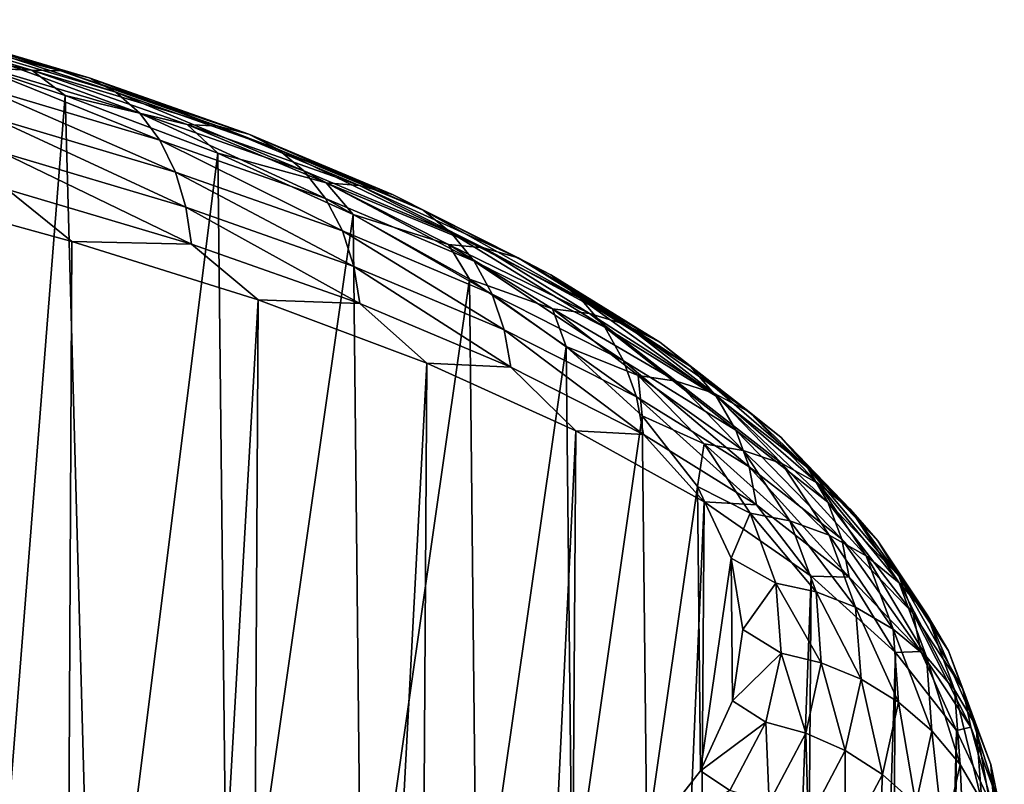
# Model space of a CAD drawing. Header units: millimetres. Extents: x -24 to 24, y 0 to 188.
# Tile 460 of 460: x 15.88 to 24.26, y 172.08 to 178.59. Entities that reach past the tile are written whole.
import ezdxf

# ---------------------------------------------------------------- set-up
doc = ezdxf.new("R2010")
doc.units = ezdxf.units.MM
doc.header["$LTSCALE"] = 58.620611
for name, color, linetype in [('166', 7, 'CONTINUOUS'), ('169', 7, 'CONTINUOUS'), ('179', 7, 'CONTINUOUS')]:
    doc.layers.add(name, color=color, linetype=linetype)

msp = doc.modelspace()

# ---------------------------------------------------------------- linework, layer by layer
at = {"layer": '166', "color": 7, "linetype": 'CONTINUOUS'}
for points in [[(16.2718, 177.945, 236.3562), (15.523, 168.4968, 206.3492), (15.5694, 178.1764, 237.0514), (16.2718, 177.945, 236.3562)], [(16.5137, 169.0194, 208.0614), (15.523, 168.4968, 206.3492), (16.2718, 177.945, 236.3562), (16.5137, 169.0194, 208.0614)], [(17.571, 177.4548, 234.8777), (16.5137, 169.0194, 208.0614), (16.2718, 177.945, 236.3562), (17.571, 177.4548, 234.8777)], [(17.6572, 169.5058, 209.6719), (16.5137, 169.0194, 208.0614), (17.571, 177.4548, 234.8777), (17.6572, 169.5058, 209.6719)], [(18.7208, 176.9319, 233.2916), (17.6572, 169.5058, 209.6719), (17.571, 177.4548, 234.8777), (18.7208, 176.9319, 233.2916)], [(18.7961, 169.9896, 211.2783), (17.6572, 169.5058, 209.6719), (18.7208, 176.9319, 233.2916), (18.7961, 169.9896, 211.2783)], [(19.7114, 176.3814, 231.6116), (18.7961, 169.9896, 211.2783), (18.7208, 176.9319, 233.2916), (19.7114, 176.3814, 231.6116)], [(19.775, 170.5043, 212.976), (18.7961, 169.9896, 211.2783), (19.7114, 176.3814, 231.6116), (19.775, 170.5043, 212.976)], [(20.5345, 175.8084, 229.8517), (19.775, 170.5043, 212.976), (19.7114, 176.3814, 231.6116), (20.5345, 175.8084, 229.8517)], [(20.5861, 171.0462, 214.7514), (19.775, 170.5043, 212.976), (20.5345, 175.8084, 229.8517), (20.5861, 171.0462, 214.7514)], [(21.1834, 175.2182, 228.0265), (20.5861, 171.0462, 214.7514), (20.5345, 175.8084, 229.8517), (21.1834, 175.2182, 228.0265)], [(21.2225, 171.611, 216.5888), (20.5861, 171.0462, 214.7514), (21.1834, 175.2182, 228.0265), (21.2225, 171.611, 216.5888)], [(21.6527, 174.6161, 226.1517), (21.2225, 171.611, 216.5888), (21.1834, 175.2182, 228.0265), (21.6527, 174.6161, 226.1517)], [(21.6789, 172.1943, 218.4726), (21.2225, 171.611, 216.5888), (21.6527, 174.6161, 226.1517), (21.6789, 172.1943, 218.4726)], [(21.9385, 174.0074, 224.2428), (21.6789, 172.1943, 218.4726), (21.6527, 174.6161, 226.1517), (21.9385, 174.0074, 224.2428)], [(21.9516, 172.7914, 220.3872), (21.6789, 172.1943, 218.4726), (21.9385, 174.0074, 224.2428), (21.9516, 172.7914, 220.3872)], [(22.0384, 173.3975, 222.3159), (21.9516, 172.7914, 220.3872), (21.9385, 174.0074, 224.2428), (22.0384, 173.3975, 222.3159)]]:
    msp.add_3dface(points, dxfattribs=at)
at = {"layer": '169', "color": 7, "linetype": 'CONTINUOUS'}
for points in [[(14.4658, 146.184, 250.9069), (16.1716, 145.7581, 249.556), (15.4828, 176.9335, 240.7462), (14.4658, 146.184, 250.9069)], [(15.4828, 176.9335, 240.7462), (16.1716, 145.7581, 249.556), (16.3286, 176.702, 240.0501), (15.4828, 176.9335, 240.7462)], [(16.3286, 176.702, 240.0501), (16.1716, 145.7581, 249.556), (17.9144, 176.2047, 238.5503), (16.3286, 176.702, 240.0501)], [(16.1716, 145.7581, 249.556), (17.7394, 145.2866, 248.0608), (17.9144, 176.2047, 238.5503), (16.1716, 145.7581, 249.556)], [(17.9144, 176.2047, 238.5503), (17.7394, 145.2866, 248.0608), (19.348, 175.666, 236.9176), (17.9144, 176.2047, 238.5503)], [(17.7394, 145.2866, 248.0608), (19.1559, 144.7737, 246.4339), (19.348, 175.666, 236.9176), (17.7394, 145.2866, 248.0608)], [(19.348, 175.666, 236.9176), (19.1559, 144.7737, 246.4339), (20.617, 175.0909, 235.1659), (19.348, 175.666, 236.9176)], [(19.1559, 144.7737, 246.4339), (20.4089, 144.2236, 244.6894), (20.617, 175.0909, 235.1659), (19.1559, 144.7737, 246.4339)], [(20.617, 175.0909, 235.1659), (20.4089, 144.2236, 244.6894), (21.7108, 174.485, 233.3099), (20.617, 175.0909, 235.1659)], [(20.4089, 144.2236, 244.6894), (21.4878, 143.6412, 242.8421), (21.7108, 174.485, 233.3099), (20.4089, 144.2236, 244.6894)], [(21.7108, 174.485, 233.3099), (21.4878, 143.6412, 242.8421), (22.6203, 173.8537, 231.3652), (21.7108, 174.485, 233.3099)], [(21.4878, 143.6412, 242.8421), (22.3834, 143.0313, 240.9076), (22.6203, 173.8537, 231.3652), (21.4878, 143.6412, 242.8421)], [(22.6203, 173.8537, 231.3652), (22.3834, 143.0313, 240.9076), (23.3377, 173.2029, 229.3479), (22.6203, 173.8537, 231.3652)], [(22.3834, 143.0313, 240.9076), (23.088, 142.3991, 238.9027), (23.3377, 173.2029, 229.3479), (22.3834, 143.0313, 240.9076)], [(23.3377, 173.2029, 229.3479), (23.088, 142.3991, 238.9027), (23.8571, 172.5383, 227.275), (23.3377, 173.2029, 229.3479)], [(23.088, 142.3991, 238.9027), (23.5956, 141.7501, 236.8443), (23.8571, 172.5383, 227.275), (23.088, 142.3991, 238.9027)], [(23.8571, 172.5383, 227.275), (23.5956, 141.7501, 236.8443), (24.1739, 171.8658, 225.1639), (23.8571, 172.5383, 227.275)]]:
    msp.add_3dface(points, dxfattribs=at)
at = {"layer": '179', "color": 7, "linetype": 'CONTINUOUS'}
for points in [[(16.233, 178.1562, 237.3618), (14.5431, 178.5891, 238.3867), (14.7658, 178.5905, 238.6607), (16.233, 178.1562, 237.3618)], [(15.9882, 178.1616, 237.1075), (14.8339, 178.3979, 237.715), (14.5431, 178.5891, 238.3867), (15.9882, 178.1616, 237.1075)], [(15.9882, 178.1616, 237.1075), (14.5431, 178.5891, 238.3867), (16.233, 178.1562, 237.3618), (15.9882, 178.1616, 237.1075)], [(16.233, 178.1562, 237.3618), (14.7658, 178.5905, 238.6607), (16.4747, 178.0947, 237.6314), (16.233, 178.1562, 237.3618)], [(16.4747, 178.0947, 237.6314), (14.7658, 178.5905, 238.6607), (14.9856, 178.5359, 238.9498), (16.4747, 178.0947, 237.6314)], [(16.4747, 178.0947, 237.6314), (14.9856, 178.5359, 238.9498), (16.7026, 177.974, 237.9067), (16.4747, 178.0947, 237.6314)], [(16.7026, 177.974, 237.9067), (14.9856, 178.5359, 238.9498), (15.193, 178.4217, 239.2435), (16.7026, 177.974, 237.9067)], [(15.5694, 178.1764, 237.0514), (14.8339, 178.3979, 237.715), (15.9882, 178.1616, 237.1075), (15.5694, 178.1764, 237.0514)], [(16.7026, 177.974, 237.9067), (15.193, 178.4217, 239.2435), (16.9066, 177.7954, 238.1765), (16.7026, 177.974, 237.9067)], [(16.9066, 177.7954, 238.1765), (15.193, 178.4217, 239.2435), (15.3785, 178.249, 239.5299), (16.9066, 177.7954, 238.1765)], [(16.9066, 177.7954, 238.1765), (15.3785, 178.249, 239.5299), (17.0775, 177.5651, 238.4295), (16.9066, 177.7954, 238.1765)], [(17.0775, 177.5651, 238.4295), (15.3785, 178.249, 239.5299), (15.534, 178.0235, 239.7969), (17.0775, 177.5651, 238.4295)], [(16.2718, 177.945, 236.3562), (15.5694, 178.1764, 237.0514), (15.9882, 178.1616, 237.1075), (16.2718, 177.945, 236.3562)], [(17.3082, 177.6975, 235.7116), (16.2718, 177.945, 236.3562), (15.9882, 178.1616, 237.1075), (17.3082, 177.6975, 235.7116)], [(17.3082, 177.6975, 235.7116), (15.9882, 178.1616, 237.1075), (17.5733, 177.6846, 235.9445), (17.3082, 177.6975, 235.7116)], [(17.5733, 177.6846, 235.9445), (15.9882, 178.1616, 237.1075), (16.233, 178.1562, 237.3618), (17.5733, 177.6846, 235.9445)], [(17.5733, 177.6846, 235.9445), (16.233, 178.1562, 237.3618), (17.8349, 177.6157, 236.1929), (17.5733, 177.6846, 235.9445)], [(17.8349, 177.6157, 236.1929), (16.233, 178.1562, 237.3618), (16.4747, 178.0947, 237.6314), (17.8349, 177.6157, 236.1929)], [(17.0775, 177.5651, 238.4295), (15.534, 178.0235, 239.7969), (17.2092, 177.2934, 238.6558), (17.0775, 177.5651, 238.4295)], [(17.2092, 177.2934, 238.6558), (15.534, 178.0235, 239.7969), (15.6538, 177.7557, 240.0341), (17.2092, 177.2934, 238.6558)], [(17.8349, 177.6157, 236.1929), (16.4747, 178.0947, 237.6314), (18.0817, 177.488, 236.4481), (17.8349, 177.6157, 236.1929)], [(18.0817, 177.488, 236.4481), (16.4747, 178.0947, 237.6314), (16.7026, 177.974, 237.9067), (18.0817, 177.488, 236.4481)], [(17.571, 177.4548, 234.8777), (16.2718, 177.945, 236.3562), (17.3082, 177.6975, 235.7116), (17.571, 177.4548, 234.8777)], [(18.0817, 177.488, 236.4481), (16.7026, 177.974, 237.9067), (18.3024, 177.3031, 236.6997), (18.0817, 177.488, 236.4481)], [(18.3024, 177.3031, 236.6997), (16.7026, 177.974, 237.9067), (16.9066, 177.7954, 238.1765), (18.3024, 177.3031, 236.6997)], [(18.3024, 177.3031, 236.6997), (16.9066, 177.7954, 238.1765), (18.4875, 177.0674, 236.9374), (18.3024, 177.3031, 236.6997)], [(18.4875, 177.0674, 236.9374), (16.9066, 177.7954, 238.1765), (17.0775, 177.5651, 238.4295), (18.4875, 177.0674, 236.9374)], [(17.2092, 177.2934, 238.6558), (15.6538, 177.7557, 240.0341), (17.2988, 176.9935, 238.848), (17.2092, 177.2934, 238.6558)], [(17.2988, 176.9935, 238.848), (15.6538, 177.7557, 240.0341), (15.7352, 177.4585, 240.2339), (17.2988, 176.9935, 238.848)], [(18.493, 177.2009, 234.2099), (17.571, 177.4548, 234.8777), (17.3082, 177.6975, 235.7116), (18.493, 177.2009, 234.2099)], [(18.493, 177.2009, 234.2099), (17.3082, 177.6975, 235.7116), (18.7762, 177.18, 234.4198), (18.493, 177.2009, 234.2099)], [(18.7762, 177.18, 234.4198), (17.3082, 177.6975, 235.7116), (17.5733, 177.6846, 235.9445), (18.7762, 177.18, 234.4198)], [(18.7762, 177.18, 234.4198), (17.5733, 177.6846, 235.9445), (19.0556, 177.1032, 234.6453), (18.7762, 177.18, 234.4198)], [(19.0556, 177.1032, 234.6453), (17.5733, 177.6846, 235.9445), (17.8349, 177.6157, 236.1929), (19.0556, 177.1032, 234.6453)], [(19.0556, 177.1032, 234.6453), (17.8349, 177.6157, 236.1929), (19.3193, 176.968, 234.8788), (19.0556, 177.1032, 234.6453)], [(19.3193, 176.968, 234.8788), (17.8349, 177.6157, 236.1929), (18.0817, 177.488, 236.4481), (19.3193, 176.968, 234.8788)], [(18.4875, 177.0674, 236.9374), (17.0775, 177.5651, 238.4295), (18.6301, 176.7915, 237.1518), (18.4875, 177.0674, 236.9374)], [(18.6301, 176.7915, 237.1518), (17.0775, 177.5651, 238.4295), (17.2092, 177.2934, 238.6558), (18.6301, 176.7915, 237.1518)], [(15.7789, 177.1458, 240.3923), (17.3468, 176.6793, 239.0021), (15.7352, 177.4585, 240.2339), (15.7789, 177.1458, 240.3923)], [(17.3468, 176.6793, 239.0021), (17.2988, 176.9935, 238.848), (15.7352, 177.4585, 240.2339), (17.3468, 176.6793, 239.0021)], [(18.7208, 176.9319, 233.2916), (17.571, 177.4548, 234.8777), (18.493, 177.2009, 234.2099), (18.7208, 176.9319, 233.2916)], [(19.3193, 176.968, 234.8788), (18.0817, 177.488, 236.4481), (19.5552, 176.7763, 235.1109), (19.3193, 176.968, 234.8788)], [(19.5552, 176.7763, 235.1109), (18.0817, 177.488, 236.4481), (18.3024, 177.3031, 236.6997), (19.5552, 176.7763, 235.1109)], [(18.6301, 176.7915, 237.1518), (17.2092, 177.2934, 238.6558), (18.727, 176.4887, 237.3357), (18.6301, 176.7915, 237.1518)], [(18.727, 176.4887, 237.3357), (17.2092, 177.2934, 238.6558), (17.2988, 176.9935, 238.848), (18.727, 176.4887, 237.3357)], [(19.5552, 176.7763, 235.1109), (18.3024, 177.3031, 236.6997), (19.7529, 176.5349, 235.3322), (19.5552, 176.7763, 235.1109)], [(19.7529, 176.5349, 235.3322), (18.3024, 177.3031, 236.6997), (18.4875, 177.0674, 236.9374), (19.7529, 176.5349, 235.3322)], [(19.533, 176.6761, 232.614), (18.7208, 176.9319, 233.2916), (18.493, 177.2009, 234.2099), (19.533, 176.6761, 232.614)], [(19.533, 176.6761, 232.614), (18.493, 177.2009, 234.2099), (19.8322, 176.6468, 232.7993), (19.533, 176.6761, 232.614)], [(19.8322, 176.6468, 232.7993), (18.493, 177.2009, 234.2099), (18.7762, 177.18, 234.4198), (19.8322, 176.6468, 232.7993)], [(19.8322, 176.6468, 232.7993), (18.7762, 177.18, 234.4198), (20.1273, 176.5617, 233.0005), (19.8322, 176.6468, 232.7993)], [(20.1273, 176.5617, 233.0005), (18.7762, 177.18, 234.4198), (19.0556, 177.1032, 234.6453), (20.1273, 176.5617, 233.0005)], [(15.4828, 176.9335, 240.7462), (16.3286, 176.702, 240.0501), (15.7789, 177.1458, 240.3923), (15.4828, 176.9335, 240.7462)], [(15.7789, 177.1458, 240.3923), (16.3286, 176.702, 240.0501), (17.3468, 176.6793, 239.0021), (15.7789, 177.1458, 240.3923)], [(20.1273, 176.5617, 233.0005), (19.0556, 177.1032, 234.6453), (20.4058, 176.4186, 233.2109), (20.1273, 176.5617, 233.0005)], [(20.4058, 176.4186, 233.2109), (19.0556, 177.1032, 234.6453), (19.3193, 176.968, 234.8788), (20.4058, 176.4186, 233.2109)], [(19.7529, 176.5349, 235.3322), (18.4875, 177.0674, 236.9374), (19.9052, 176.2547, 235.5337), (19.7529, 176.5349, 235.3322)], [(19.9052, 176.2547, 235.5337), (18.4875, 177.0674, 236.9374), (18.6301, 176.7915, 237.1518), (19.9052, 176.2547, 235.5337)], [(17.3468, 176.6793, 239.0021), (18.779, 176.1729, 237.4852), (17.2988, 176.9935, 238.848), (17.3468, 176.6793, 239.0021)], [(18.779, 176.1729, 237.4852), (18.727, 176.4887, 237.3357), (17.2988, 176.9935, 238.848), (18.779, 176.1729, 237.4852)], [(19.7114, 176.3814, 231.6116), (18.7208, 176.9319, 233.2916), (19.533, 176.6761, 232.614), (19.7114, 176.3814, 231.6116)], [(20.4058, 176.4186, 233.2109), (19.3193, 176.968, 234.8788), (20.6549, 176.2199, 233.4223), (20.4058, 176.4186, 233.2109)], [(20.6549, 176.2199, 233.4223), (19.3193, 176.968, 234.8788), (19.5552, 176.7763, 235.1109), (20.6549, 176.2199, 233.4223)], [(19.9052, 176.2547, 235.5337), (18.6301, 176.7915, 237.1518), (20.0088, 175.9488, 235.7087), (19.9052, 176.2547, 235.5337)], [(20.0088, 175.9488, 235.7087), (18.6301, 176.7915, 237.1518), (18.727, 176.4887, 237.3357), (20.0088, 175.9488, 235.7087)], [(20.6549, 176.2199, 233.4223), (19.5552, 176.7763, 235.1109), (20.8638, 175.9725, 233.626), (20.6549, 176.2199, 233.4223)], [(20.8638, 175.9725, 233.626), (19.5552, 176.7763, 235.1109), (19.7529, 176.5349, 235.3322), (20.8638, 175.9725, 233.626)], [(16.3286, 176.702, 240.0501), (17.9144, 176.2047, 238.5503), (17.3468, 176.6793, 239.0021), (16.3286, 176.702, 240.0501)], [(17.3468, 176.6793, 239.0021), (17.9144, 176.2047, 238.5503), (18.779, 176.1729, 237.4852), (17.3468, 176.6793, 239.0021)], [(20.4202, 176.1277, 230.936), (19.7114, 176.3814, 231.6116), (19.533, 176.6761, 232.614), (20.4202, 176.1277, 230.936)], [(20.4202, 176.1277, 230.936), (19.533, 176.6761, 232.614), (20.733, 176.0896, 231.0955), (20.4202, 176.1277, 230.936)], [(20.733, 176.0896, 231.0955), (19.533, 176.6761, 232.614), (19.8322, 176.6468, 232.7993), (20.733, 176.0896, 231.0955)], [(20.733, 176.0896, 231.0955), (19.8322, 176.6468, 232.7993), (21.0415, 175.9959, 231.2712), (20.733, 176.0896, 231.0955)], [(21.0415, 175.9959, 231.2712), (19.8322, 176.6468, 232.7993), (20.1273, 176.5617, 233.0005), (21.0415, 175.9959, 231.2712)], [(20.8638, 175.9725, 233.626), (19.7529, 176.5349, 235.3322), (21.0247, 175.6875, 233.8139), (20.8638, 175.9725, 233.626)], [(21.0247, 175.6875, 233.8139), (19.7529, 176.5349, 235.3322), (19.9052, 176.2547, 235.5337), (21.0247, 175.6875, 233.8139)], [(21.0415, 175.9959, 231.2712), (20.1273, 176.5617, 233.0005), (21.3327, 175.8447, 231.4574), (21.0415, 175.9959, 231.2712)], [(21.3327, 175.8447, 231.4574), (20.1273, 176.5617, 233.0005), (20.4058, 176.4186, 233.2109), (21.3327, 175.8447, 231.4574)], [(18.779, 176.1729, 237.4852), (20.0643, 175.6313, 235.8531), (18.727, 176.4887, 237.3357), (18.779, 176.1729, 237.4852)], [(20.0643, 175.6313, 235.8531), (20.0088, 175.9488, 235.7087), (18.727, 176.4887, 237.3357), (20.0643, 175.6313, 235.8531)], [(20.5345, 175.8084, 229.8517), (19.7114, 176.3814, 231.6116), (20.4202, 176.1277, 230.936), (20.5345, 175.8084, 229.8517)], [(21.3327, 175.8447, 231.4574), (20.4058, 176.4186, 233.2109), (21.5931, 175.6385, 231.647), (21.3327, 175.8447, 231.4574)], [(21.5931, 175.6385, 231.647), (20.4058, 176.4186, 233.2109), (20.6549, 176.2199, 233.4223), (21.5931, 175.6385, 231.647)], [(17.9144, 176.2047, 238.5503), (19.348, 175.666, 236.9176), (18.779, 176.1729, 237.4852), (17.9144, 176.2047, 238.5503)], [(21.0247, 175.6875, 233.8139), (19.9052, 176.2547, 235.5337), (21.1341, 175.3784, 233.9794), (21.0247, 175.6875, 233.8139)], [(21.1341, 175.3784, 233.9794), (19.9052, 176.2547, 235.5337), (20.0088, 175.9488, 235.7087), (21.1341, 175.3784, 233.9794)], [(21.5931, 175.6385, 231.647), (20.6549, 176.2199, 233.4223), (21.8114, 175.3849, 231.8323), (21.5931, 175.6385, 231.647)], [(21.8114, 175.3849, 231.8323), (20.6549, 176.2199, 233.4223), (20.8638, 175.9725, 233.626), (21.8114, 175.3849, 231.8323)], [(18.779, 176.1729, 237.4852), (19.348, 175.666, 236.9176), (20.0643, 175.6313, 235.8531), (18.779, 176.1729, 237.4852)], [(21.1477, 175.5604, 229.1892), (20.5345, 175.8084, 229.8517), (20.4202, 176.1277, 230.936), (21.1477, 175.5604, 229.1892)], [(21.1477, 175.5604, 229.1892), (20.4202, 176.1277, 230.936), (21.4716, 175.5134, 229.3218), (21.1477, 175.5604, 229.1892)], [(21.4716, 175.5134, 229.3218), (20.4202, 176.1277, 230.936), (20.733, 176.0896, 231.0955), (21.4716, 175.5134, 229.3218)], [(21.4716, 175.5134, 229.3218), (20.733, 176.0896, 231.0955), (21.7911, 175.4108, 229.4708), (21.4716, 175.5134, 229.3218)], [(21.7911, 175.4108, 229.4708), (20.733, 176.0896, 231.0955), (21.0415, 175.9959, 231.2712), (21.7911, 175.4108, 229.4708)], [(20.0643, 175.6313, 235.8531), (21.1927, 175.0591, 234.1185), (20.0088, 175.9488, 235.7087), (20.0643, 175.6313, 235.8531)], [(21.1927, 175.0591, 234.1185), (21.1341, 175.3784, 233.9794), (20.0088, 175.9488, 235.7087), (21.1927, 175.0591, 234.1185)], [(21.8114, 175.3849, 231.8323), (20.8638, 175.9725, 233.626), (21.9796, 175.0951, 232.0057), (21.8114, 175.3849, 231.8323)], [(21.9796, 175.0951, 232.0057), (20.8638, 175.9725, 233.626), (21.0247, 175.6875, 233.8139), (21.9796, 175.0951, 232.0057)], [(21.7911, 175.4108, 229.4708), (21.0415, 175.9959, 231.2712), (22.0926, 175.2511, 229.6317), (21.7911, 175.4108, 229.4708)], [(22.0926, 175.2511, 229.6317), (21.0415, 175.9959, 231.2712), (21.3327, 175.8447, 231.4574), (22.0926, 175.2511, 229.6317)], [(22.0926, 175.2511, 229.6317), (21.3327, 175.8447, 231.4574), (22.3623, 175.0373, 229.7986), (22.0926, 175.2511, 229.6317)], [(22.3623, 175.0373, 229.7986), (21.3327, 175.8447, 231.4574), (21.5931, 175.6385, 231.647), (22.3623, 175.0373, 229.7986)], [(21.1834, 175.2182, 228.0265), (20.5345, 175.8084, 229.8517), (21.1477, 175.5604, 229.1892), (21.1834, 175.2182, 228.0265)], [(21.9796, 175.0951, 232.0057), (21.0247, 175.6875, 233.8139), (22.094, 174.7827, 232.1613), (21.9796, 175.0951, 232.0057)], [(22.094, 174.7827, 232.1613), (21.0247, 175.6875, 233.8139), (21.1341, 175.3784, 233.9794), (22.094, 174.7827, 232.1613)], [(19.348, 175.666, 236.9176), (20.617, 175.0909, 235.1659), (20.0643, 175.6313, 235.8531), (19.348, 175.666, 236.9176)], [(20.0643, 175.6313, 235.8531), (20.617, 175.0909, 235.1659), (21.1927, 175.0591, 234.1185), (20.0643, 175.6313, 235.8531)], [(22.3623, 175.0373, 229.7986), (21.5931, 175.6385, 231.647), (22.5884, 174.7773, 229.9647), (22.3623, 175.0373, 229.7986)], [(22.5884, 174.7773, 229.9647), (21.5931, 175.6385, 231.647), (21.8114, 175.3849, 231.8323), (22.5884, 174.7773, 229.9647)], [(21.7096, 174.979, 227.3869), (21.1834, 175.2182, 228.0265), (21.1477, 175.5604, 229.1892), (21.7096, 174.979, 227.3869)], [(21.7096, 174.979, 227.3869), (21.1477, 175.5604, 229.1892), (22.0421, 174.9228, 227.4918), (21.7096, 174.979, 227.3869)], [(22.0421, 174.9228, 227.4918), (21.1477, 175.5604, 229.1892), (21.4716, 175.5134, 229.3218), (22.0421, 174.9228, 227.4918)], [(22.0421, 174.9228, 227.4918), (21.4716, 175.5134, 229.3218), (22.3701, 174.8112, 227.6133), (22.0421, 174.9228, 227.4918)], [(22.3701, 174.8112, 227.6133), (21.4716, 175.5134, 229.3218), (21.7911, 175.4108, 229.4708), (22.3701, 174.8112, 227.6133)], [(21.1927, 175.0591, 234.1185), (22.1553, 174.4614, 232.2947), (21.1341, 175.3784, 233.9794), (21.1927, 175.0591, 234.1185)], [(22.1553, 174.4614, 232.2947), (22.094, 174.7827, 232.1613), (21.1341, 175.3784, 233.9794), (22.1553, 174.4614, 232.2947)], [(22.3701, 174.8112, 227.6133), (21.7911, 175.4108, 229.4708), (22.6796, 174.6429, 227.7482), (22.3701, 174.8112, 227.6133)], [(22.6796, 174.6429, 227.7482), (21.7911, 175.4108, 229.4708), (22.0926, 175.2511, 229.6317), (22.6796, 174.6429, 227.7482)], [(22.5884, 174.7773, 229.9647), (21.8114, 175.3849, 231.8323), (22.7626, 174.4826, 230.1232), (22.5884, 174.7773, 229.9647)], [(22.7626, 174.4826, 230.1232), (21.8114, 175.3849, 231.8323), (21.9796, 175.0951, 232.0057), (22.7626, 174.4826, 230.1232)], [(21.6527, 174.6161, 226.1517), (21.1834, 175.2182, 228.0265), (21.7096, 174.979, 227.3869), (21.6527, 174.6161, 226.1517)], [(22.6796, 174.6429, 227.7482), (22.0926, 175.2511, 229.6317), (22.9565, 174.4214, 227.8916), (22.6796, 174.6429, 227.7482)], [(22.9565, 174.4214, 227.8916), (22.0926, 175.2511, 229.6317), (22.3623, 175.0373, 229.7986), (22.9565, 174.4214, 227.8916)], [(20.617, 175.0909, 235.1659), (21.7108, 174.485, 233.3099), (21.1927, 175.0591, 234.1185), (20.617, 175.0909, 235.1659)], [(22.7626, 174.4826, 230.1232), (21.9796, 175.0951, 232.0057), (22.881, 174.1666, 230.2683), (22.7626, 174.4826, 230.1232)], [(22.881, 174.1666, 230.2683), (21.9796, 175.0951, 232.0057), (22.094, 174.7827, 232.1613), (22.881, 174.1666, 230.2683)], [(21.1927, 175.0591, 234.1185), (21.7108, 174.485, 233.3099), (22.1553, 174.4614, 232.2947), (21.1927, 175.0591, 234.1185)], [(22.9565, 174.4214, 227.8916), (22.3623, 175.0373, 229.7986), (23.1886, 174.1549, 228.0379), (22.9565, 174.4214, 227.8916)], [(23.1886, 174.1549, 228.0379), (22.3623, 175.0373, 229.7986), (22.5884, 174.7773, 229.9647), (23.1886, 174.1549, 228.0379)], [(22.1015, 174.3883, 225.5434), (21.6527, 174.6161, 226.1517), (21.7096, 174.979, 227.3869), (22.1015, 174.3883, 225.5434)], [(22.1015, 174.3883, 225.5434), (21.7096, 174.979, 227.3869), (22.44, 174.3229, 225.6198), (22.1015, 174.3883, 225.5434)], [(22.44, 174.3229, 225.6198), (21.7096, 174.979, 227.3869), (22.0421, 174.9228, 227.4918), (22.44, 174.3229, 225.6198)], [(22.44, 174.3229, 225.6198), (22.0421, 174.9228, 227.4918), (22.7739, 174.2021, 225.7131), (22.44, 174.3229, 225.6198)], [(22.7739, 174.2021, 225.7131), (22.0421, 174.9228, 227.4918), (22.3701, 174.8112, 227.6133), (22.7739, 174.2021, 225.7131)], [(22.1553, 174.4614, 232.2947), (22.9445, 173.8434, 230.3959), (22.094, 174.7827, 232.1613), (22.1553, 174.4614, 232.2947)], [(22.9445, 173.8434, 230.3959), (22.881, 174.1666, 230.2683), (22.094, 174.7827, 232.1613), (22.9445, 173.8434, 230.3959)], [(22.7739, 174.2021, 225.7131), (22.3701, 174.8112, 227.6133), (23.089, 174.0251, 225.8213), (22.7739, 174.2021, 225.7131)], [(23.089, 174.0251, 225.8213), (22.3701, 174.8112, 227.6133), (22.6796, 174.6429, 227.7482), (23.089, 174.0251, 225.8213)], [(23.1886, 174.1549, 228.0379), (22.5884, 174.7773, 229.9647), (23.3674, 173.855, 228.1809), (23.1886, 174.1549, 228.0379)], [(23.3674, 173.855, 228.1809), (22.5884, 174.7773, 229.9647), (22.7626, 174.4826, 230.1232), (23.3674, 173.855, 228.1809)], [(21.9385, 174.0074, 224.2428), (21.6527, 174.6161, 226.1517), (22.1015, 174.3883, 225.5434), (21.9385, 174.0074, 224.2428)], [(23.089, 174.0251, 225.8213), (22.6796, 174.6429, 227.7482), (23.3709, 173.7959, 225.9408), (23.089, 174.0251, 225.8213)], [(23.3709, 173.7959, 225.9408), (22.6796, 174.6429, 227.7482), (22.9565, 174.4214, 227.8916), (23.3709, 173.7959, 225.9408)], [(21.7108, 174.485, 233.3099), (22.6203, 173.8537, 231.3652), (22.1553, 174.4614, 232.2947), (21.7108, 174.485, 233.3099)], [(22.1553, 174.4614, 232.2947), (22.6203, 173.8537, 231.3652), (22.9445, 173.8434, 230.3959), (22.1553, 174.4614, 232.2947)], [(23.3674, 173.855, 228.1809), (22.7626, 174.4826, 230.1232), (23.489, 173.5356, 228.3153), (23.3674, 173.855, 228.1809)], [(23.489, 173.5356, 228.3153), (22.7626, 174.4826, 230.1232), (22.881, 174.1666, 230.2683), (23.489, 173.5356, 228.3153)], [(23.3709, 173.7959, 225.9408), (22.9565, 174.4214, 227.8916), (23.6072, 173.5227, 226.0667), (23.3709, 173.7959, 225.9408)], [(23.6072, 173.5227, 226.0667), (22.9565, 174.4214, 227.8916), (23.1886, 174.1549, 228.0379), (23.6072, 173.5227, 226.0667)], [(22.3204, 173.7932, 223.6728), (21.9385, 174.0074, 224.2428), (22.1015, 174.3883, 225.5434), (22.3204, 173.7932, 223.6728)], [(22.3204, 173.7932, 223.6728), (22.1015, 174.3883, 225.5434), (22.6623, 173.7186, 223.7204), (22.3204, 173.7932, 223.6728)], [(22.6623, 173.7186, 223.7204), (22.1015, 174.3883, 225.5434), (22.44, 174.3229, 225.6198), (22.6623, 173.7186, 223.7204)], [(22.6623, 173.7186, 223.7204), (22.44, 174.3229, 225.6198), (22.9995, 173.5886, 223.7852), (22.6623, 173.7186, 223.7204)], [(22.9995, 173.5886, 223.7852), (22.44, 174.3229, 225.6198), (22.7739, 174.2021, 225.7131), (22.9995, 173.5886, 223.7852)], [(22.9995, 173.5886, 223.7852), (22.7739, 174.2021, 225.7131), (23.3177, 173.4029, 223.8663), (22.9995, 173.5886, 223.7852)], [(23.3177, 173.4029, 223.8663), (22.7739, 174.2021, 225.7131), (23.089, 174.0251, 225.8213), (23.3177, 173.4029, 223.8663)], [(22.9445, 173.8434, 230.3959), (23.5542, 173.2103, 228.4368), (22.881, 174.1666, 230.2683), (22.9445, 173.8434, 230.3959)], [(23.5542, 173.2103, 228.4368), (23.489, 173.5356, 228.3153), (22.881, 174.1666, 230.2683), (23.5542, 173.2103, 228.4368)], [(23.6072, 173.5227, 226.0667), (23.1886, 174.1549, 228.0379), (23.7893, 173.2177, 226.1939), (23.6072, 173.5227, 226.0667)], [(23.7893, 173.2177, 226.1939), (23.1886, 174.1549, 228.0379), (23.3674, 173.855, 228.1809), (23.7893, 173.2177, 226.1939)], [(22.0384, 173.3975, 222.3159), (21.9385, 174.0074, 224.2428), (22.3204, 173.7932, 223.6728), (22.0384, 173.3975, 222.3159)], [(23.3177, 173.4029, 223.8663), (23.089, 174.0251, 225.8213), (23.6024, 173.1658, 223.9613), (23.3177, 173.4029, 223.8663)], [(23.6024, 173.1658, 223.9613), (23.089, 174.0251, 225.8213), (23.3709, 173.7959, 225.9408), (23.6024, 173.1658, 223.9613)], [(22.6203, 173.8537, 231.3652), (23.3377, 173.2029, 229.3479), (22.9445, 173.8434, 230.3959), (22.6203, 173.8537, 231.3652)], [(22.9445, 173.8434, 230.3959), (23.3377, 173.2029, 229.3479), (23.5542, 173.2103, 228.4368), (22.9445, 173.8434, 230.3959)], [(23.7893, 173.2177, 226.1939), (23.3674, 173.855, 228.1809), (23.913, 172.8947, 226.3174), (23.7893, 173.2177, 226.1939)], [(23.913, 172.8947, 226.3174), (23.3674, 173.855, 228.1809), (23.489, 173.5356, 228.3153), (23.913, 172.8947, 226.3174)], [(22.3646, 173.1985, 221.79), (22.0384, 173.3975, 222.3159), (22.3204, 173.7932, 223.6728), (22.3646, 173.1985, 221.79)], [(22.3646, 173.1985, 221.79), (22.3204, 173.7932, 223.6728), (22.7071, 173.1146, 221.8085), (22.3646, 173.1985, 221.79)], [(22.7071, 173.1146, 221.8085), (22.3204, 173.7932, 223.6728), (22.6623, 173.7186, 223.7204), (22.7071, 173.1146, 221.8085)], [(23.6024, 173.1658, 223.9613), (23.3709, 173.7959, 225.9408), (23.8411, 172.8861, 224.0667), (23.6024, 173.1658, 223.9613)], [(23.8411, 172.8861, 224.0667), (23.3709, 173.7959, 225.9408), (23.6072, 173.5227, 226.0667), (23.8411, 172.8861, 224.0667)], [(22.7071, 173.1146, 221.8085), (22.6623, 173.7186, 223.7204), (23.045, 172.9755, 221.8445), (22.7071, 173.1146, 221.8085)], [(23.045, 172.9755, 221.8445), (22.6623, 173.7186, 223.7204), (22.9995, 173.5886, 223.7852), (23.045, 172.9755, 221.8445)], [(23.045, 172.9755, 221.8445), (22.9995, 173.5886, 223.7852), (23.3639, 172.7813, 221.8983), (23.045, 172.9755, 221.8445)], [(23.3639, 172.7813, 221.8983), (22.9995, 173.5886, 223.7852), (23.3177, 173.4029, 223.8663), (23.3639, 172.7813, 221.8983)], [(23.5542, 173.2103, 228.4368), (23.9794, 172.5675, 226.4327), (23.489, 173.5356, 228.3153), (23.5542, 173.2103, 228.4368)], [(23.9794, 172.5675, 226.4327), (23.913, 172.8947, 226.3174), (23.489, 173.5356, 228.3153), (23.9794, 172.5675, 226.4327)], [(23.8411, 172.8861, 224.0667), (23.6072, 173.5227, 226.0667), (24.0249, 172.5759, 224.1779), (23.8411, 172.8861, 224.0667)], [(24.0249, 172.5759, 224.1779), (23.6072, 173.5227, 226.0667), (23.7893, 173.2177, 226.1939), (24.0249, 172.5759, 224.1779)], [(21.9516, 172.7914, 220.3872), (22.0384, 173.3975, 222.3159), (22.3646, 173.1985, 221.79), (21.9516, 172.7914, 220.3872)], [(23.3639, 172.7813, 221.8983), (23.3177, 173.4029, 223.8663), (23.6491, 172.5364, 221.9688), (23.3639, 172.7813, 221.8983)], [(23.6491, 172.5364, 221.9688), (23.3177, 173.4029, 223.8663), (23.6024, 173.1658, 223.9613), (23.6491, 172.5364, 221.9688)], [(22.2336, 172.6088, 219.9095), (21.9516, 172.7914, 220.3872), (22.3646, 173.1985, 221.79), (22.2336, 172.6088, 219.9095)], [(22.2336, 172.6088, 219.9095), (22.3646, 173.1985, 221.79), (22.5741, 172.5159, 219.899), (22.2336, 172.6088, 219.9095)], [(22.5741, 172.5159, 219.899), (22.3646, 173.1985, 221.79), (22.7071, 173.1146, 221.8085), (22.5741, 172.5159, 219.899)], [(23.3377, 173.2029, 229.3479), (23.8571, 172.5383, 227.275), (23.5542, 173.2103, 228.4368), (23.3377, 173.2029, 229.3479)], [(23.5542, 173.2103, 228.4368), (23.8571, 172.5383, 227.275), (23.9794, 172.5675, 226.4327), (23.5542, 173.2103, 228.4368)], [(23.6491, 172.5364, 221.9688), (23.6024, 173.1658, 223.9613), (23.8882, 172.2501, 222.0534), (23.6491, 172.5364, 221.9688)], [(23.8882, 172.2501, 222.0534), (23.6024, 173.1658, 223.9613), (23.8411, 172.8861, 224.0667), (23.8882, 172.2501, 222.0534)], [(24.0249, 172.5759, 224.1779), (23.7893, 173.2177, 226.1939), (24.1499, 172.2493, 224.2901), (24.0249, 172.5759, 224.1779)], [(24.1499, 172.2493, 224.2901), (23.7893, 173.2177, 226.1939), (23.913, 172.8947, 226.3174), (24.1499, 172.2493, 224.2901)], [(22.5741, 172.5159, 219.899), (22.7071, 173.1146, 221.8085), (22.91, 172.3678, 219.9062), (22.5741, 172.5159, 219.899)], [(22.91, 172.3678, 219.9062), (22.7071, 173.1146, 221.8085), (23.045, 172.9755, 221.8445), (22.91, 172.3678, 219.9062)], [(22.91, 172.3678, 219.9062), (23.045, 172.9755, 221.8445), (23.227, 172.165, 219.9328), (22.91, 172.3678, 219.9062)], [(23.227, 172.165, 219.9328), (23.045, 172.9755, 221.8445), (23.3639, 172.7813, 221.8983), (23.227, 172.165, 219.9328)], [(23.8882, 172.2501, 222.0534), (23.8411, 172.8861, 224.0667), (24.0724, 171.9348, 222.1484), (23.8882, 172.2501, 222.0534)], [(24.0724, 171.9348, 222.1484), (23.8411, 172.8861, 224.0667), (24.0249, 172.5759, 224.1779), (24.0724, 171.9348, 222.1484)], [(23.9794, 172.5675, 226.4327), (24.2169, 171.9201, 224.3992), (23.913, 172.8947, 226.3174), (23.9794, 172.5675, 226.4327)], [(24.2169, 171.9201, 224.3992), (24.1499, 172.2493, 224.2901), (23.913, 172.8947, 226.3174), (24.2169, 171.9201, 224.3992)], [(21.6789, 172.1943, 218.4726), (21.9516, 172.7914, 220.3872), (22.2336, 172.6088, 219.9095), (21.6789, 172.1943, 218.4726)], [(23.227, 172.165, 219.9328), (23.3639, 172.7813, 221.8983), (23.5106, 171.9125, 219.9788), (23.227, 172.165, 219.9328)], [(23.5106, 171.9125, 219.9788), (23.3639, 172.7813, 221.8983), (23.6491, 172.5364, 221.9688), (23.5106, 171.9125, 219.9788)], [(21.9285, 172.0287, 218.0463), (21.6789, 172.1943, 218.4726), (22.2336, 172.6088, 219.9095), (21.9285, 172.0287, 218.0463)], [(21.9285, 172.0287, 218.0463), (22.2336, 172.6088, 219.9095), (22.2644, 171.9269, 218.007), (21.9285, 172.0287, 218.0463)], [(22.2644, 171.9269, 218.007), (22.2336, 172.6088, 219.9095), (22.5741, 172.5159, 219.899), (22.2644, 171.9269, 218.007)], [(24.0724, 171.9348, 222.1484), (24.0249, 172.5759, 224.1779), (24.1977, 171.6046, 222.2494), (24.0724, 171.9348, 222.1484)], [(24.1977, 171.6046, 222.2494), (24.0249, 172.5759, 224.1779), (24.1499, 172.2493, 224.2901), (24.1977, 171.6046, 222.2494)], [(22.2644, 171.9269, 218.007), (22.5741, 172.5159, 219.899), (22.5957, 171.7701, 217.9857), (22.2644, 171.9269, 218.007)], [(22.5957, 171.7701, 217.9857), (22.5741, 172.5159, 219.899), (22.91, 172.3678, 219.9062), (22.5957, 171.7701, 217.9857)], [(23.5106, 171.9125, 219.9788), (23.6491, 172.5364, 221.9688), (23.7483, 171.6197, 220.0426), (23.5106, 171.9125, 219.9788)], [(23.7483, 171.6197, 220.0426), (23.6491, 172.5364, 221.9688), (23.8882, 172.2501, 222.0534), (23.7483, 171.6197, 220.0426)], [(23.8571, 172.5383, 227.275), (24.1739, 171.8658, 225.1639), (23.9794, 172.5675, 226.4327), (23.8571, 172.5383, 227.275)], [(23.9794, 172.5675, 226.4327), (24.1739, 171.8658, 225.1639), (24.2169, 171.9201, 224.3992), (23.9794, 172.5675, 226.4327)], [(22.5957, 171.7701, 217.9857), (22.91, 172.3678, 219.9062), (22.9083, 171.559, 217.9853), (22.5957, 171.7701, 217.9857)], [(22.9083, 171.559, 217.9853), (22.91, 172.3678, 219.9062), (23.227, 172.165, 219.9328), (22.9083, 171.559, 217.9853)], [(23.7483, 171.6197, 220.0426), (23.8882, 172.2501, 222.0534), (23.9314, 171.2994, 220.1215), (23.7483, 171.6197, 220.0426)], [(23.9314, 171.2994, 220.1215), (23.8882, 172.2501, 222.0534), (24.0724, 171.9348, 222.1484), (23.9314, 171.2994, 220.1215)], [(24.2169, 171.9201, 224.3992), (24.2648, 171.2734, 222.3521), (24.1499, 172.2493, 224.2901), (24.2169, 171.9201, 224.3992)], [(24.2648, 171.2734, 222.3521), (24.1977, 171.6046, 222.2494), (24.1499, 172.2493, 224.2901), (24.2648, 171.2734, 222.3521)], [(21.2225, 171.611, 216.5888), (21.6789, 172.1943, 218.4726), (21.9285, 172.0287, 218.0463), (21.2225, 171.611, 216.5888)], [(22.9083, 171.559, 217.9853), (23.227, 172.165, 219.9328), (23.188, 171.299, 218.0069), (22.9083, 171.559, 217.9853)], [(23.188, 171.299, 218.0069), (23.227, 172.165, 219.9328), (23.5106, 171.9125, 219.9788), (23.188, 171.299, 218.0069)]]:
    msp.add_3dface(points, dxfattribs=at)

doc.saveas('drawing.dxf')
